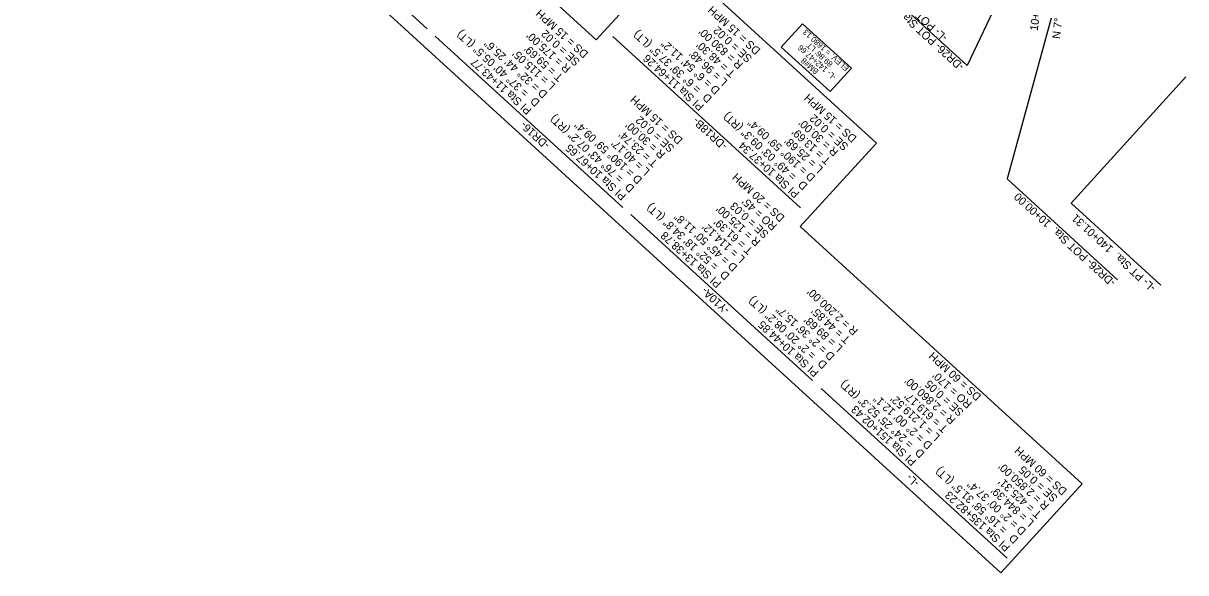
# Model space of a CAD drawing. Extents: x 472216 to 481979, y 489069 to 507339.
# Drawn here: x 475991 to 477007, y 499841 to 500321 of the extents above; entities that cross this region are included whole.
import ezdxf

# ---------------------------------------------------------------- set-up
doc = ezdxf.new("R2010")
doc.units = 0
for name, color, linetype in [('Exist Horizontal Alignment Point', 7, 'Continuous'), ('Old_Level_12', 7, 'Continuous'), ('Prop Drainage Structure Pipe CSP 15in', 7, 'Continuous'), ('Prop Rem of Exist Asph Pvmt', 7, 'Continuous'), ('Sheet Plan And Profile CELL', 7, 'Continuous'), ('Sheet Profile Grid Major CELL', 7, 'Continuous')]:
    doc.layers.add(name, color=color, linetype=linetype)

msp = doc.modelspace()

# ---------------------------------------------------------------- linework, layer by layer
at = {"layer": 'Exist Horizontal Alignment Point'}
for p, q in [((476558.1, 500379.6), (476491.5, 500306.7)), ((476736.6, 500216.5), (476558.1, 500379.6)), ((476670, 500143.6), (476736.6, 500216.5))]:
    msp.add_line(p, q, dxfattribs=at)
msp.add_lwpolyline([(476670, 500143.6), (476916.5, 499918.4), (476845.3, 499840.5), (475990.6, 500621.5), (476061.8, 500699.4), (476491.5, 500306.7)], dxfattribs=at)
msp.add_lwpolyline([(476696.1, 500261.5), (476653.4, 500300.5), (476672, 500320.9), (476714.8, 500281.9)], close=True, dxfattribs=at)
at = {"layer": 'Old_Level_12'}
for p, q in [((476911.7, 500486.9), (476815.9, 500284.5)), ((476706.3, 500384.7), (476815.9, 500284.5)), ((476889.3, 500325.9), (476850.8, 500185.2)), ((477007.1, 500274.6), (476907, 500163.8)), ((476947.5, 500096.8), (476850.8, 500185.2)), ((476907, 500163.8), (476985.4, 500092.1))]:
    msp.add_line(p, q, dxfattribs=at)
at = {"layer": 'Prop Rem of Exist Asph Pvmt'}
for p, q in [((476343.7, 500316.6), (476263.3, 500390.1)), ((476515, 500160.2), (476350.9, 500310.1)), ((476670.1, 500159.7), (476506, 500309.7)), ((476680.7, 500008.7), (476521.8, 500153.9)), ((476850.8, 499853.3), (476688.4, 500001.7))]:
    msp.add_line(p, q, dxfattribs=at)

# ---------------------------------------------------------------- texts
at = {"layer": 'Old_Level_12'}
for s, p in [('-L- POT Sta. 142+14.32', (476799.4, 500309.7)), ('-DR26- POT Sta.  11+62.49 = ', (476813.9, 500284.4)), ('-DR26- POT Sta.  10+00.00', (476946.3, 500095.5)), ('-L- PT Sta.  140+01.31', (476981.4, 500090.8))]:
    msp.add_text(s, height=7, rotation=137.58, dxfattribs=at).set_placement(p)
at = {"layer": 'Prop Drainage Structure Pipe CSP 15in'}
for s, p in [('ELEV. = 1680.13 ', (476713, 500282.6)), ('-L- 142+47.66', (476701.9, 500275)), ("89.86' LT", (476698.9, 500286.4)), ('BM#8', (476686.5, 500279.9))]:
    msp.add_text(s, height=5, rotation=138.188, dxfattribs=at).set_placement(p)
at = {"layer": 'Prop Rem of Exist Asph Pvmt'}
for s, p in [('DS = 15 MPH', (476485.2, 500295.3)), ('DS = 15 MPH', (476635.7, 500298.3)), ('SE = 0.02', (476628.5, 500291.3)), ('= 37%%d 40\' 05.5" (LT)', (476433.2, 500261.2)), ("R = 175.00'", (476469.9, 500282.3)), ('SE = 0.02', (476478, 500288.3)), ('= 6%%d 39\' 37.5" (LT)', (476583.8, 500264.6)), ("R = 830.00'", (476620.5, 500285.7)), ('D = 32%%d 44\' 25.6"', (476449.6, 500260.1)), ("L = 115.05'", (476456.4, 500267.5)), ("T = 59.69'", (476463.1, 500274.9)), ('D = 6%%d 54\' 11.2"', (476600.3, 500263.5)), ("L = 96.48'", (476607, 500270.9)), ("T = 48.30'", (476613.8, 500278.3)), ('PI Sta 11+43.77', (476435.7, 500245.8)), ('PI Sta 11+64.26', (476586.3, 500249.2)), ('D', (476442.9, 500252.8)), ('DS = 15 MPH', (476567.8, 500219.9)), ('D', (476593.5, 500256.2)), ('DS = 15 MPH', (476719.9, 500221.4)), ('= 76%%d 43\' 07.2" (RT)', (476516, 500186.2)), ('SE = 0.02', (476560.6, 500212.8)), ('-DR18B-', (476606.7, 500215.1)), ('= 49%%d 03\' 09.3" (RT)', (476667.4, 500188.3)), ('D = 190%%d 59\' 09.4"', (476683.8, 500187.2)), ("R = 30.00'", (476704, 500209.4)), ('SE = 0.02', (476712.7, 500214.3)), ('-DR16-', (476451.5, 500215.6)), ('D = 190%%d 59\' 09.4"', (476532.4, 500185.1)), ("T = 23.74'", (476545.9, 500199.9)), ("R = 30.00'", (476552.6, 500207.3)), ("T = 13.69'", (476697.3, 500202)), ('PI Sta 10+67.65', (476518.4, 500170.8)), ("L = 40.17'", (476539.1, 500192.5)), ('PI Sta 10+37.34', (476669.8, 500172.9)), ("L = 25.68'", (476690.5, 500194.6)), ('DS = 20 MPH', (476657, 500152)), ('D', (476525.6, 500177.7)), ('D', (476677, 500179.8)), ('= 52%%d 18\' 34.8" (LT)', (476599.2, 500109.6)), ('SE = 0.03', (476643.1, 500137.5)), ("RO = 45'", (476650.2, 500144.5)), ("R = 125.00'", (476635.8, 500130.7)), ('D = 45%%d 50\' 11.8"', (476615.6, 500108.5)), ("L = 114.12'", (476622.3, 500115.9)), ("T = 61.39'", (476629.1, 500123.3)), ('PI Sta 13+38.78', (476601.6, 500094.2)), ('D', (476608.8, 500101.1)), ('-Y10A-', (476608.9, 500071.3)), ('= 2%%d 20\' 08.2" (LT)', (476684.4, 500031.7)), ("R = 2,200.00'", (476721.1, 500052.8)), ('D = 2%%d 36\' 15.7"', (476700.8, 500030.7)), ("L = 89.68'", (476707.6, 500038)), ("T = 44.85'", (476714.3, 500045.4)), ('PI Sta 10+44.85', (476686.8, 500016.3)), ('DS = 60 MPH', (476828.8, 499995.5)), ('D', (476694.1, 500023.3)), ("RO = 170'", (476820.7, 499988.8)), ('= 24%%d 25\' 52.3" (RT)', (476769.6, 499953.8)), ("R = 2,860.00'", (476806.3, 499974.9)), ('SE = 0.05', (476813.5, 499981.8)), ('D = 2%%d 00\' 12.1"', (476786, 499952.8)), ("L = 1,219.52'", (476792.8, 499960.2)), ("T = 619.17'", (476799.5, 499967.5)), ('PI Sta 151+02.43', (476772.1, 499938.5)), ('DS = 60 MPH', (476903.8, 499912.8)), ('D', (476779.3, 499945.4)), ('= 16%%d 58\' 31.5" (LT)', (476851.7, 499878.9)), ("R = 2,850.00'", (476888.3, 499899.9)), ('SE = 0.05', (476895.6, 499906.8)), ('-L-', (476774.7, 499919.9)), ("T = 425.31'", (476881.6, 499892.5)), ('PI Sta 135+82.23', (476854.1, 499863.5)), ('D = 2%%d 00\' 37.4"', (476868.1, 499877.8)), ("L = 844.39'", (476874.9, 499885.2)), ('D', (476861.4, 499870.4))]:
    msp.add_text(s, height=7, rotation=137.58, dxfattribs=at).set_placement(p)
at = {"layer": 'Sheet Plan And Profile CELL'}
msp.add_text('N 7%%d 24\' 35.4" E', height=7, rotation=83.2645, dxfattribs=at).set_placement((476897.1, 500307.4))
at = {"layer": 'Sheet Profile Grid Major CELL'}
msp.add_text('10+00', height=7, rotation=82.5902, dxfattribs=at).set_placement((476877.6, 500314.5))

doc.saveas('drawing.dxf')
